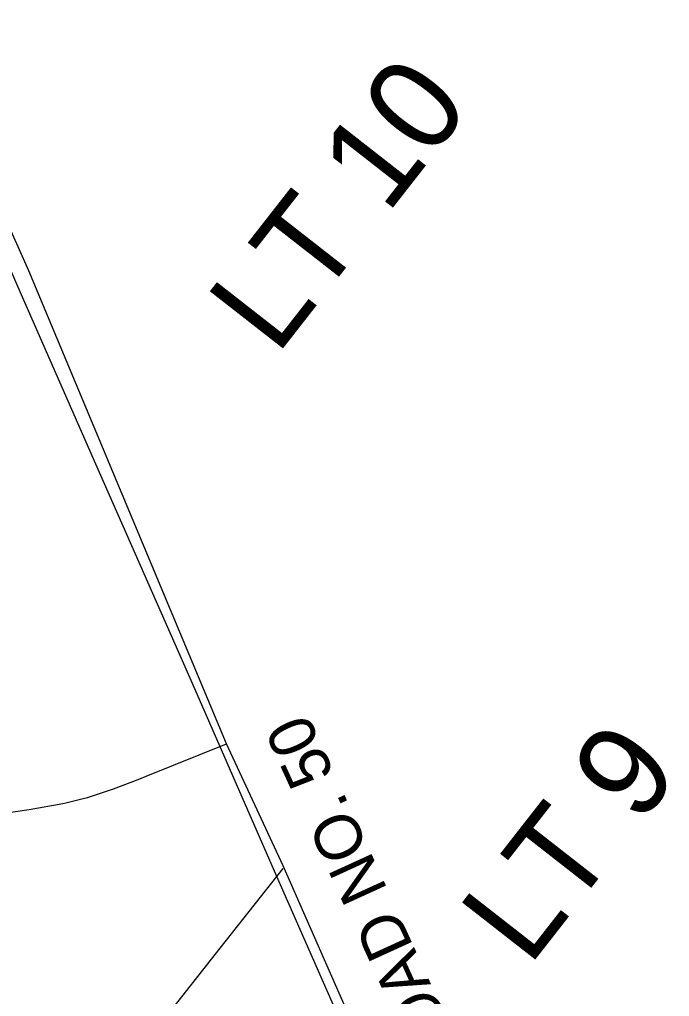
# Model space of a CAD drawing. Extents: x 586326 to 623965, y 4819854 to 4857850.
# Drawn here: x 606827 to 607527, y 4850584 to 4851636 of the extents above; entities that cross this region are included whole.
import ezdxf

# ---------------------------------------------------------------- set-up
doc = ezdxf.new("R2010")
doc.units = 0
for name, color, linetype in [('Lots_Concessions', 7, 'Continuous'), ('Major Rds and Hwys', 7, 'Continuous'), ('Major Rds Lbls', 7, 'Continuous'), ('Municipal Bdry', 7, 'Continuous')]:
    doc.layers.add(name, color=color, linetype=linetype)

msp = doc.modelspace()

# ---------------------------------------------------------------- linework, layer by layer
at = {"layer": 'Lots_Concessions'}
for p, q in [((607043.2, 4850635.8), (607110.8, 4850721.4)), ((606708.9, 4850212.5), (607043.2, 4850635.8))]:
    msp.add_line(p, q, dxfattribs=at)
at = {"layer": 'Major Rds and Hwys'}
for points in [[(607050.1, 4850855.9), (606836.9, 4851365.2), (606545.9, 4852019.1), (606402.5, 4852341.4)], [(606630.3, 4850757.7), (606729.8, 4850770.4), (606780.6, 4850776.9), (606782.9, 4850777.3), (606837.4, 4850785), (606873.7, 4850791.5), (606877.1, 4850792.4), (606895.6, 4850797), (606900.2, 4850798.1), (606917.5, 4850803.9), (606928.1, 4850807.5), (606956.7, 4850818.2), (606963.5, 4850820.9), (607050.1, 4850855.9)], [(607320.5, 4850247.5), (607110.9, 4850724.5), (607050.1, 4850855.9)]]:
    msp.add_lwpolyline(points, dxfattribs=at)
at = {"layer": 'Municipal Bdry'}
for p, q in [((606827.9, 4851342.5), (606725.6, 4851575.6)), ((606909.3, 4851157), (606827.9, 4851342.5)), ((607013.3, 4850920.8), (606909.3, 4851157)), ((607104.1, 4850712.9), (607013.3, 4850920.8)), ((607384.5, 4850076.2), (607104.1, 4850712.9))]:
    msp.add_line(p, q, dxfattribs=at)

# ---------------------------------------------------------------- texts
at = {"layer": 'Lots_Concessions'}
for s, p in [('LT 10', (607104, 4851273)), ('LT 9', (607375.7, 4850614.8))]:
    msp.add_text(s, height=100, rotation=52, dxfattribs=at).set_placement(p)
at = {"layer": 'Major Rds Lbls'}
msp.add_text('REGIONAL ROAD NO. 50', height=49.998, rotation=114.5589, dxfattribs=at).set_placement((607463.3, 4850174.4))

doc.saveas('drawing.dxf')
